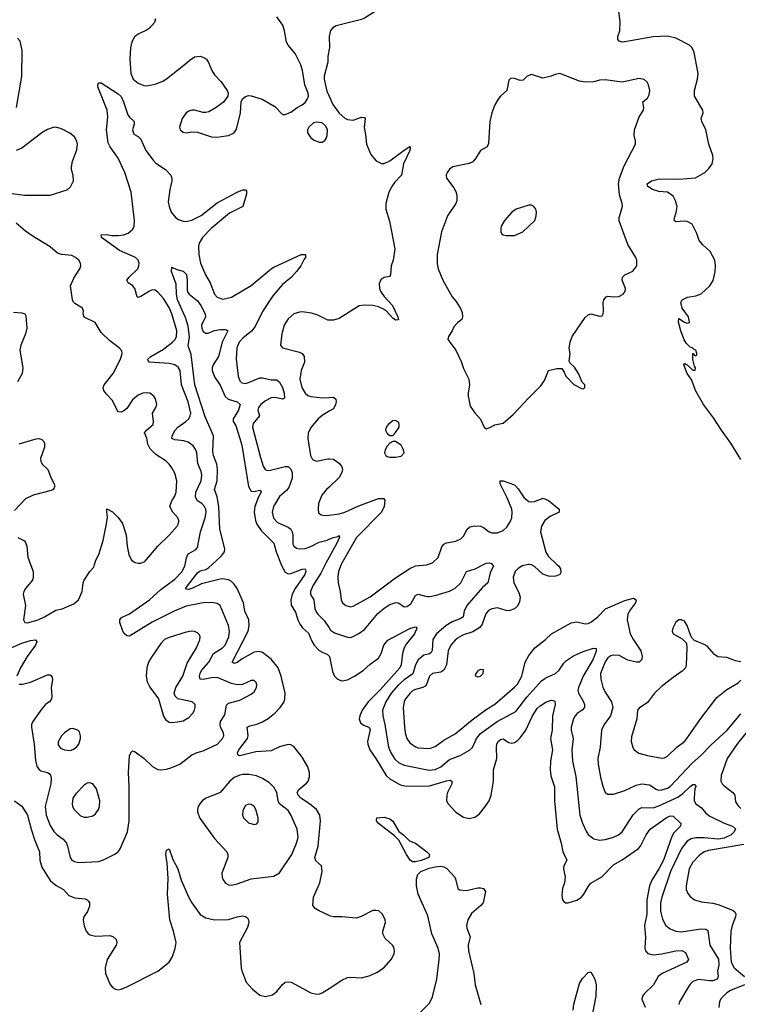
# Model space of a CAD drawing. Header units: inches. Extents: x 1550315 to 1685896, y 510706 to 640504.
# Tile 359 of 452: x 1627814 to 1632891, y 616892 to 623849. Entities that reach past the tile are written whole.
import ezdxf

# ---------------------------------------------------------------- set-up
doc = ezdxf.new("R2010")
doc.units = ezdxf.units.IN
doc.header["$MEASUREMENT"] = 0
for name, color, linetype in [('B6621', 7, 'Continuous'), ('B6622', 7, 'Continuous'), ('B6631', 7, 'Continuous'), ('B6632', 7, 'Continuous')]:
    doc.layers.add(name, color=color, linetype=linetype)

msp = doc.modelspace()

# ---------------------------------------------------------------- linework, layer by layer
at = {"layer": 'B6621', "color": 5}
for points, elevation in [([(1627810, 619154.4), (1627833.8, 619153.8), (1627890, 619168.3), (1628010, 619219.7), (1628030, 619219.6), (1628043.7, 619203.7), (1628045.8, 619185.8), (1628036.1, 619130), (1628042, 619070), (1628039.6, 619050), (1628027, 619033), (1627996.5, 619010), (1627970, 618980.5), (1627906, 618890), (1627898, 618870), (1627897.4, 618850), (1627916, 618730), (1627924.6, 618615.4), (1627935.5, 618575.5), (1627950, 618553.1), (1627963.1, 618543.1), (1628010, 618531.3), (1628022.6, 618522.6), (1628031.7, 618511.7), (1628037.2, 618490), (1628035, 618450), (1627995.1, 618290), (1628001.2, 618230), (1628030, 618156.4), (1628054.5, 618114.5), (1628078, 618090), (1628120, 618060), (1628143.6, 618030), (1628151.9, 618010), (1628169.4, 617929.4), (1628182, 617910), (1628200.4, 617900.4), (1628230, 617895), (1628370, 617900.8), (1628406.3, 617913.7), (1628486.1, 617953.9), (1628509.4, 617970), (1628522.9, 617990), (1628575.1, 618110), (1628587.7, 618190), (1628588.5, 618428.5), (1628581.7, 618530), (1628589.6, 618650), (1628603.3, 618676.7), (1628610, 618682.8), (1628630, 618676.3), (1628692.4, 618630), (1628752, 618572), (1628790, 618551.7), (1628810, 618548.8), (1628850, 618554.3), (1628890, 618565.5), (1628944.5, 618590), (1629030, 618654.6), (1629068, 618672), (1629110, 618683.6), (1629212.3, 618730), (1629246.9, 618770), (1629255.6, 618790), (1629253.1, 618810), (1629232.9, 618850), (1629229.8, 618870), (1629232.9, 618890), (1629262.2, 618937.8), (1629274.5, 619005.5), (1629290, 619020.3), (1629370, 619042.4), (1629450, 619084.9), (1629470, 619100.7), (1629487, 619130), (1629489.5, 619150), (1629485.1, 619165.1), (1629470, 619179.5), (1629450, 619179.6), (1629387.4, 619152.6), (1629350.4, 619149.6), (1629310, 619158.5), (1629210, 619200.7), (1629170, 619200.2), (1629110, 619186.4), (1629089.8, 619190), (1629085, 619210), (1629088.1, 619230), (1629098.4, 619250), (1629149.2, 619310), (1629184.2, 619370), (1629246.2, 619410), (1629265.5, 619430), (1629291.2, 619490), (1629295.6, 619530), (1629289.8, 619570), (1629230, 619709.5), (1629210, 619724), (1629170.7, 619730.7), (1629110, 619728.3), (1628990, 619704.7), (1628904.6, 619670), (1628750, 619591.6), (1628590, 619494), (1628570, 619495.4), (1628552.5, 619512.5), (1628542, 619530), (1628521.6, 619590), (1628520.7, 619610), (1628534, 619626), (1628590, 619652), (1628730, 619749.4), (1628810, 619823), (1628910, 619897.2), (1628960.9, 619950), (1628981.6, 619990), (1628983.7, 620000)], 640), ([(1627890.2, 620000), (1627908.4, 619950), (1627910.2, 619910), (1627904.7, 619890), (1627855.8, 619830), (1627843.7, 619810), (1627839.5, 619790), (1627854.9, 619710), (1627840.9, 619610), (1627850, 619590.6), (1627870, 619588.2), (1627943.6, 619610), (1627990, 619631), (1628070, 619678.4), (1628113.9, 619686.1), (1628197.6, 619722.4), (1628229.7, 619750.3), (1628255.4, 619810), (1628262, 619870), (1628269.6, 619890), (1628310, 619950.8), (1628338.4, 619981.6), (1628343.5, 620000)], 660), ([(1630000, 617520.6), (1629930, 617552.4), (1629900.7, 617570), (1629884.7, 617590), (1629889.7, 617650), (1629935.4, 617750), (1629952.1, 617830), (1629945.1, 617870), (1629906, 617906), (1629899.3, 617930), (1629923.2, 618010), (1629939.3, 618190), (1629933.3, 618230), (1629910.9, 618270), (1629862.4, 618310), (1629801.4, 618350), (1629781.7, 618370), (1629774.5, 618390), (1629785, 618410), (1629842.1, 618457.9), (1629851.4, 618470), (1629860.8, 618499.2), (1629861.5, 618530), (1629850.5, 618570), (1629810, 618639.4), (1629750, 618714), (1629730, 618726.2), (1629710, 618727.7), (1629650, 618711.6), (1629590, 618683.2), (1629482.6, 618677.4), (1629370, 618649), (1629356.3, 618656.3), (1629352.4, 618670), (1629363.2, 618690), (1629424.1, 618770), (1629429.2, 618790), (1629421.7, 618850), (1629439, 618861), (1629490, 618872.4), (1629530, 618888.6), (1629570, 618912.8), (1629617.6, 618950), (1629655.1, 618990), (1629681.6, 619030), (1629688.3, 619051.7), (1629688.4, 619090), (1629662, 619210), (1629639.1, 619270), (1629590, 619331.2), (1629530, 619378.2), (1629505.1, 619385.1), (1629470, 619381.7), (1629386.1, 619333.9), (1629350, 619306.4), (1629330, 619300.3), (1629315.4, 619310), (1629427.9, 619530), (1629436.3, 619570), (1629431.7, 619610), (1629405.4, 619670), (1629394.7, 619730), (1629350, 619829.8), (1629330, 619860.8), (1629310, 619880.3), (1629290, 619891.4), (1629250, 619898.5), (1629230, 619896.9), (1629097.8, 619862.2), (1629029.8, 619829.8), (1629004.1, 619824.1), (1628990, 619825.1), (1628985.1, 619830), (1629070, 619940.6), (1629090, 619954.3), (1629130, 619964.2), (1629150, 619978.1), (1629174, 620000)], 620), ([(1629661.9, 620000), (1629667, 619987), (1629690, 619946.7), (1629710, 619935), (1629730, 619935.3), (1629810, 619967.3), (1629830.3, 619970), (1629835.3, 619950), (1629827.8, 619930), (1629760.1, 619830), (1629739.3, 619790), (1629728.5, 619750), (1629732.1, 619712.1), (1629762.4, 619662.4), (1629778.3, 619610), (1629795.4, 619575.4), (1629812.2, 619552.2), (1629854.3, 619514.3), (1629877.3, 619457.3), (1629893.9, 619430), (1629930, 619393.4), (1629950, 619380.5), (1629986.5, 619366.5), (1630000, 619353.4)], 620), ([(1629971.3, 620000), (1629941.9, 619938.1), (1629885.3, 619850), (1629868.7, 619810), (1629868.7, 619788.7), (1629892.1, 619750), (1629899, 619690), (1629905.6, 619670), (1629919.7, 619650), (1629964.9, 619604.9), (1630000, 619551.6)], 640), ([(1627703.7, 619390), (1627830, 619443.6), (1627890, 619463.5), (1627926.7, 619466.7), (1627934.7, 619454.7), (1627926.2, 619430), (1627866.8, 619350), (1627820.2, 619270), (1627794.3, 619210)], 640), ([(1627778, 618330), (1627830, 618293), (1627870, 618228.2), (1627894.3, 618130), (1627919.8, 618050), (1627953.5, 617970), (1627956.3, 617910), (1627970, 617860.5), (1628030, 617766.7), (1628071.3, 617731.3), (1628123, 617703), (1628161.4, 617661.4), (1628204.7, 617644.7), (1628277.1, 617637.1), (1628291.5, 617631.5), (1628301.1, 617621.1), (1628306.7, 617610), (1628306.2, 617586.2), (1628292.1, 617547.9), (1628267.4, 617510), (1628263.1, 617490), (1628270, 617446), (1628284.4, 617410), (1628295.8, 617395.8), (1628310, 617384.4), (1628350, 617374.9), (1628450, 617379.3), (1628471.5, 617371.5), (1628494.9, 617350), (1628500.2, 617330), (1628494.7, 617310), (1628431.6, 617210), (1628417.4, 617150), (1628419.5, 617110), (1628450, 617037.3), (1628470, 617010.4), (1628490, 616998.4), (1628510, 616995.8), (1628530, 616999.5), (1628570, 617015.6), (1628790, 617127.6), (1628869.4, 617190), (1628893, 617230), (1628912.9, 617287.1), (1628918.5, 617330), (1628901.2, 617410), (1628874.8, 617490), (1628857.6, 617670), (1628862.5, 617782.5), (1628855.1, 617890), (1628845.6, 617950), (1628850, 617982), (1628869.3, 617990.7), (1628895.1, 617915.1), (1628931.7, 617850), (1628953.7, 617770), (1629007.8, 617647.8), (1629029, 617610), (1629090, 617527.4), (1629130, 617503.1), (1629190, 617488.9), (1629290, 617492.8), (1629350, 617511.5), (1629390, 617516.9), (1629410, 617513.7), (1629422.9, 617502.9), (1629430.3, 617490), (1629431.8, 617470), (1629424.4, 617435.6), (1629366, 617330), (1629379.5, 617150), (1629383.1, 617130), (1629414.9, 617050), (1629458.7, 616998.7), (1629510, 616958), (1629550, 616948.5), (1629599.4, 616960.6), (1629630, 616983), (1629670, 617033), (1629690, 617048), (1629710, 617052.2), (1629730.8, 617050), (1629870, 616973.7), (1629910, 616965.3), (1629932.9, 616967.1), (1629950, 616972.7), (1630000, 617004.6)], 620)]:
    msp.add_lwpolyline(points, dxfattribs=dict(at, elevation=elevation))
for points, elevation in [([(1629030, 619528.4), (1628990, 619522.7), (1628870, 619485.1), (1628838, 619470), (1628810, 619442), (1628741, 619339), (1628724.7, 619310), (1628713.4, 619270), (1628707.7, 619210), (1628713.7, 619170), (1628733.7, 619133.7), (1628795.8, 619050), (1628829, 618929), (1628845.2, 618905.2), (1628870, 618886), (1628890, 618883.1), (1628930, 618887.2), (1628970, 618896.5), (1629010, 618918.4), (1629038, 618950), (1629049.7, 618970), (1629054.7, 618990), (1629053.6, 619010), (1629032.7, 619030), (1628931.3, 619051.3), (1628912.1, 619070), (1628906.4, 619090), (1628917.3, 619130), (1628967, 619210), (1628996.8, 619303.2), (1629063.5, 619410), (1629087.7, 619467.7), (1629089.7, 619490), (1629084, 619504), (1629070, 619516.9), (1629050, 619525.4)], 660), ([(1628190, 618841.6), (1628170, 618838), (1628130, 618811.1), (1628109.1, 618790), (1628086.9, 618746.9), (1628086.1, 618726.1), (1628102.8, 618702.8), (1628130, 618690.3), (1628170, 618686.5), (1628190, 618692), (1628215.1, 618710), (1628231.1, 618730), (1628244, 618770), (1628244.7, 618790), (1628237.1, 618817.1), (1628224, 618830)], 660), ([(1628310, 618457.6), (1628290, 618454), (1628270, 618441.6), (1628210, 618379.7), (1628190.2, 618350), (1628183.6, 618310), (1628187.4, 618290), (1628198.7, 618270), (1628244.5, 618224.5), (1628270, 618214.7), (1628290, 618213.6), (1628330, 618224.6), (1628350, 618238.7), (1628371.4, 618268.6), (1628378.8, 618290), (1628379.8, 618330), (1628356, 618416), (1628330, 618449.6)], 660), ([(1629390, 618516.5), (1629370, 618512.5), (1629330, 618494.5), (1629299.2, 618470), (1629230, 618388.3), (1629130.6, 618350), (1629106.5, 618333.5), (1629086, 618310), (1629074.9, 618290), (1629070.3, 618270), (1629070.4, 618250), (1629087.8, 618207.8), (1629190, 618064.9), (1629278.4, 617970), (1629284.9, 617950), (1629284.4, 617930), (1629241.4, 617818.6), (1629243.7, 617790), (1629251.5, 617771.5), (1629267.9, 617747.9), (1629290, 617735.8), (1629310, 617734.6), (1629350, 617743.6), (1629450, 617778.7), (1629610, 617798.7), (1629650, 617822.4), (1629737.3, 617950), (1629769.8, 618030), (1629781.2, 618070), (1629775.1, 618130), (1629730.5, 618230.5), (1629710, 618261), (1629649, 618310), (1629640.2, 618330), (1629629.9, 618389.9), (1629610, 618426.3), (1629578, 618458), (1629530, 618488.2), (1629486.1, 618506.1), (1629435.7, 618515.7)], 640), ([(1629430, 618306.9), (1629410, 618298.3), (1629390, 618262), (1629387.6, 618230), (1629394, 618210), (1629430, 618174.4), (1629470, 618162.4), (1629490, 618167.7), (1629498, 618182), (1629498.9, 618210), (1629481.7, 618270), (1629471.1, 618290), (1629450, 618305.1)], 660)]:
    msp.add_lwpolyline(points, close=True, dxfattribs=dict(at, elevation=elevation))
at = {"layer": 'B6622', "color": 5}
for points, elevation in [([(1628774.4, 623854.4), (1628767.3, 623830), (1628730, 623789.4), (1628710, 623775.1), (1628656, 623750), (1628628.5, 623731.5), (1628606.4, 623693.6), (1628596.4, 623650), (1628592.3, 623572.3), (1628598.9, 623470), (1628615.8, 623430), (1628650, 623401.1), (1628690, 623384.2), (1628710, 623381.7), (1628770, 623393.1), (1628824.4, 623415.6), (1628850, 623431.8), (1628962.5, 623517.5), (1629015.8, 623564.2), (1629050, 623586.4), (1629090, 623592.7), (1629119.9, 623579.9), (1629133, 623570), (1629147.7, 623547.8), (1629170.4, 623490), (1629190, 623459.1), (1629236.3, 623410), (1629279.1, 623350), (1629287.7, 623330), (1629284.9, 623310), (1629253.7, 623266.3), (1629195.3, 623224.7), (1629150, 623199.3), (1629130, 623193.2), (1629110, 623193.2), (1629050, 623209), (1629030, 623209), (1629010, 623202.7), (1628991, 623190), (1628963, 623150), (1628944, 623090), (1628946.8, 623070), (1628970, 623054.8), (1628990, 623051), (1629030, 623057.3), (1629070, 623054.8), (1629170, 623022), (1629210, 623019.1), (1629270, 623027.7), (1629290, 623030.6), (1629329, 623050), (1629345.1, 623074.9), (1629373.6, 623190), (1629378, 623270), (1629389.2, 623290), (1629410, 623307.7), (1629430, 623314.4), (1629450, 623312.2), (1629527, 623287), (1629615.6, 623235.6), (1629670, 623180.5), (1629690, 623179.1), (1629730, 623194.9), (1629775.1, 623230), (1629810, 623247.2), (1629830, 623263.1), (1629848.2, 623290), (1629853.3, 623310), (1629851.8, 623330), (1629829.6, 623390), (1629811.5, 623490), (1629799.7, 623530), (1629761.1, 623610), (1629709.8, 623669.8), (1629699.7, 623690), (1629685.1, 623770), (1629673, 623810), (1629630, 623869.4)], 660), ([(1627791.5, 623230), (1627829.6, 623449.6), (1627831, 623631), (1627816.6, 623696.6), (1627798.6, 623718.6)], 660), ([(1630000, 623641.5), (1629990.6, 623590), (1629990.5, 623549.5), (1629965.7, 623450), (1629966, 623430), (1629984.5, 623344.5), (1630000, 623308.6)], 660), ([(1628983.7, 620000), (1628993.6, 620046.4), (1629005.2, 620074.8), (1629057.1, 620102.9), (1629070, 620121), (1629091.9, 620230), (1629124.5, 620330), (1629131.2, 620370), (1629129.8, 620390), (1629119.8, 620410), (1629101.3, 620430), (1629069.7, 620450), (1629055.6, 620475.6), (1629059.3, 620510), (1629096.1, 620590), (1629101.9, 620630), (1629096.7, 620656.7), (1629073.7, 620713.7), (1629064.8, 620790), (1629058.4, 620810), (1629039, 620839), (1629005.2, 620865.2), (1628974.5, 620874.5), (1628910, 620879.8), (1628888.9, 620890), (1628890.8, 620910), (1628913.3, 620950), (1628930.9, 620969.1), (1628987.9, 621010), (1629008, 621030), (1629019, 621050), (1629022, 621070), (1629005.3, 621150), (1628956.1, 621270), (1628948.6, 621370), (1628934.5, 621394.5), (1628910, 621411.8), (1628870, 621420.7), (1628728.7, 621430), (1628720.9, 621440.9), (1628720.4, 621450), (1628740.3, 621470), (1628830, 621522.1), (1628893, 621570), (1628912.2, 621590), (1628921.4, 621610), (1628923.9, 621650), (1628888.5, 621770), (1628870, 621815.1), (1628830, 621880.4), (1628790, 621924.7), (1628770, 621938.7), (1628750, 621939.7), (1628730, 621932.2), (1628670, 621893), (1628650, 621885.6), (1628643.7, 621890), (1628628.2, 621950), (1628611.5, 621971.5), (1628579.3, 621990), (1628571.6, 622010), (1628586.6, 622030), (1628648.3, 622090), (1628656.4, 622110), (1628656.9, 622130), (1628651.1, 622150), (1628631.5, 622170), (1628518.4, 622218.4), (1628391.8, 622310), (1628389.7, 622330.3), (1628427.7, 622332.3), (1628465.2, 622325.2), (1628510, 622324.5), (1628550.8, 622329.2), (1628579.8, 622340.3), (1628613.6, 622370), (1628622, 622390), (1628625.3, 622430), (1628600.9, 622630), (1628557.7, 622770), (1628509.9, 622870), (1628454.3, 622950), (1628439.2, 622979.2), (1628427.7, 623070), (1628437.4, 623162.6), (1628432, 623210), (1628366, 623374), (1628365.2, 623390), (1628370, 623402), (1628390, 623404), (1628510, 623324.7), (1628530, 623306.3), (1628546.8, 623270), (1628577.7, 623177.7), (1628590, 623160.3), (1628623.8, 623130), (1628623.1, 623110), (1628612, 623070), (1628621.5, 623041.5), (1628650, 623023.8), (1628670, 623004.9), (1628704.9, 622924.9), (1628755.8, 622855.8), (1628775.5, 622835.5), (1628844.9, 622790), (1628881.1, 622750), (1628889, 622730), (1628888.3, 622710), (1628873.7, 622650), (1628862.8, 622562.8), (1628869.3, 622530), (1628885.2, 622490), (1628916, 622450), (1628936.9, 622436.9), (1628970, 622425.2), (1628990, 622422.6), (1629030, 622432), (1629095, 622465), (1629210, 622554.3), (1629350, 622630.5), (1629390, 622647.7), (1629410, 622646), (1629416.7, 622636.7), (1629415.9, 622615.9), (1629390.3, 622529.7), (1629296.6, 622483.4), (1629165.7, 622374.3), (1629105, 622310), (1629082.1, 622270), (1629076.6, 622250), (1629079.8, 622190), (1629091.7, 622130), (1629127.4, 622047.4), (1629159.1, 621990), (1629190, 621910.8), (1629209.3, 621889.3), (1629250, 621874.6), (1629310, 621889.3), (1629450, 621970.2), (1629590, 622089.2), (1629610, 622101.1), (1629802, 622190), (1629834, 622190), (1629834, 622170), (1629822.8, 622157.2), (1629800.5, 622110), (1629770, 622069.5), (1629733.4, 622030), (1629670, 621978.7), (1629601.3, 621898.7), (1629530, 621788.6), (1629478.4, 621681.6), (1629451.2, 621648.8), (1629390, 621599.8), (1629364.3, 621570), (1629347.4, 621530), (1629343.5, 621450), (1629356.8, 621330), (1629370, 621297.6), (1629384.5, 621284.5), (1629410, 621279.7), (1629430, 621285), (1629510, 621318), (1629530, 621318), (1629590, 621305), (1629630, 621304.7), (1629650, 621287.6), (1629670.6, 621250), (1629683.5, 621210), (1629684.7, 621175.3), (1629678.8, 621170), (1629670, 621167.7), (1629619.5, 621179.5), (1629590, 621176.8), (1629550, 621157.3), (1629518.6, 621130), (1629501.2, 621110), (1629497.3, 621090), (1629509.1, 621050), (1629463.8, 620996.2), (1629458, 620970), (1629516.1, 620756.1), (1629535, 620695), (1629547.2, 620670), (1629564.4, 620664.4), (1629585.5, 620665.5), (1629690, 620693.2), (1629710, 620691.6), (1629730, 620674.3), (1629739.8, 620650), (1629737.9, 620610), (1629716.3, 620543.7), (1629698, 620522), (1629650, 620480.4), (1629606.2, 620410), (1629597.6, 620370), (1629607.1, 620327.1), (1629636.5, 620296.5), (1629710, 620263.5), (1629728.9, 620248.9), (1629739.7, 620230), (1629743.2, 620210), (1629744.5, 620144.5), (1629750.3, 620130), (1629770, 620115.8), (1629791.1, 620111.1), (1629830, 620112), (1629870, 620126.8), (1629930, 620158), (1629987.2, 620172.8), (1630000, 620178.2)], 640), ([(1627725.8, 622625.8), (1627848.3, 622608.3), (1628029.7, 622610.3), (1628150, 622648), (1628172.7, 622667.3), (1628193.6, 622710), (1628191.7, 622748.3), (1628180.5, 622790), (1628180.5, 622810), (1628186.2, 622850), (1628217.3, 622930), (1628222, 622970), (1628217.6, 622990), (1628200.7, 623020.7), (1628167.6, 623047.6), (1628110, 623078.4), (1628070, 623089.6), (1628050, 623087.3), (1628010, 623074), (1627970.2, 623049.8), (1627830, 622940.7), (1627790, 622924.5)], 660), ([(1628343.5, 620000), (1628351.6, 620030), (1628372.4, 620070), (1628402.7, 620170), (1628427.8, 620287.8), (1628435.5, 620335.5), (1628428.9, 620371.1), (1628430, 620394), (1628470, 620371), (1628510, 620332.7), (1628540.8, 620290), (1628567.1, 620210), (1628574, 620130), (1628585.2, 620070), (1628604.9, 620030), (1628630, 620013), (1628650, 620010.4), (1628670, 620010.5), (1628698, 620022), (1628791, 620130), (1628873.1, 620210), (1628926, 620270), (1628936.8, 620290), (1628939.2, 620310), (1628932.4, 620330), (1628895.1, 620370), (1628875.6, 620410), (1628888.3, 620450), (1628910, 620483.1), (1628918.8, 620510), (1628924.4, 620590), (1628910, 620646), (1628890, 620683.7), (1628870, 620709.5), (1628849.5, 620730), (1628776.1, 620776.1), (1628736.1, 620816.1), (1628719.3, 620850), (1628712.3, 620892.3), (1628695.8, 620930), (1628709.7, 620950), (1628756.4, 620990), (1628760.4, 621010), (1628752.3, 621070), (1628776, 621110), (1628782.7, 621130), (1628774.5, 621170), (1628760.9, 621190), (1628734, 621210), (1628710, 621213.6), (1628684.7, 621210), (1628650, 621195.6), (1628610, 621162.9), (1628570, 621102.9), (1628550, 621085.1), (1628530, 621076.2), (1628510, 621079.5), (1628504.8, 621084.7), (1628470, 621158.4), (1628425.1, 621205.1), (1628408, 621230), (1628403, 621250), (1628411.1, 621270), (1628475.1, 621350), (1628527.3, 621450), (1628537, 621490), (1628535.1, 621510), (1628517.2, 621530), (1628450, 621579.5), (1628390, 621639.6), (1628347.6, 621710), (1628268.6, 621748.6), (1628263, 621770), (1628264.7, 621790), (1628257.6, 621810), (1628203.8, 621843.8), (1628194.6, 621854.6), (1628188, 621870), (1628172.8, 621970), (1628196.4, 622023.6), (1628239.6, 622090), (1628245.1, 622110), (1628244.5, 622130), (1628232.3, 622150), (1628209.2, 622170), (1628182.3, 622182.3), (1628110, 622189.7), (1628080.4, 622200.4), (1628030, 622244.5), (1627903.1, 622323.1), (1627855.8, 622355.8), (1627790, 622412.3)], 660), ([(1629174, 620000), (1629240, 620060), (1629260.6, 620090), (1629264.1, 620110), (1629228.1, 620250), (1629220.8, 620410), (1629210, 620476.9), (1629191.2, 620530), (1629208.7, 620591.3), (1629212.3, 620670), (1629206.8, 620710), (1629184, 620770), (1629178.3, 620798.3), (1629182.7, 620910), (1629123.6, 621043.6), (1629050.7, 621270), (1629024.5, 621484.5), (1629005, 621545), (1629013.9, 621606.1), (1629003.1, 621683.1), (1628984.4, 621744.4), (1628929.4, 621870.6), (1628920.8, 621910), (1628919.5, 621979.5), (1628885.6, 622070), (1628890, 622101), (1628923.2, 622083.2), (1628970, 622071.8), (1628992.5, 622050), (1628997.3, 622010), (1628997.3, 621937.3), (1629002, 621922), (1629010.3, 621910), (1629070, 621863.9), (1629094.6, 621830), (1629123.6, 621770), (1629126, 621750), (1629099.4, 621690), (1629100.9, 621670), (1629110, 621647.2), (1629130, 621635.2), (1629144.7, 621635.3), (1629190, 621653.6), (1629230, 621659.7), (1629270, 621660.4), (1629284.9, 621650), (1629243.6, 621570), (1629219.6, 621470), (1629181.1, 621410), (1629173.1, 621390), (1629174, 621370), (1629190, 621326), (1629230, 621266.4), (1629266.8, 621186.8), (1629287.9, 621167.9), (1629349.5, 621149.5), (1629372.1, 621130), (1629360.1, 621090), (1629322.1, 621030), (1629322.1, 621010), (1629341, 620981), (1629383.4, 620843.4), (1629430, 620550.4), (1629450, 620517.7), (1629470, 620514.6), (1629510, 620524.6), (1629518.9, 620518.9), (1629520.2, 620510), (1629502.1, 620477.9), (1629474.7, 620410), (1629471.2, 620370), (1629479.5, 620310), (1629490, 620284.7), (1629520.7, 620240.7), (1629608.5, 620150), (1629626.6, 620090), (1629661.9, 620000)], 620), ([(1627770, 621782.4), (1627830, 621777.3), (1627850.5, 621770.5), (1627856.8, 621756.8), (1627864.4, 621670), (1627854.9, 621630), (1627821.1, 621550), (1627813.8, 621513.8), (1627836.3, 621390), (1627830.4, 621350), (1627799.5, 621290)], 660), ([(1630000, 621726.5), (1629990, 621726.9), (1629920.5, 621760.5), (1629874.9, 621774.9), (1629810, 621785.4), (1629790, 621783.5), (1629750, 621771.6), (1629710, 621735.6), (1629683.6, 621690), (1629666.9, 621630), (1629656.3, 621550), (1629670, 621530.8), (1629790, 621501.1), (1629810.2, 621490.2), (1629824.2, 621470), (1629825.2, 621430), (1629801.8, 621370), (1629793.4, 621310), (1629808.3, 621250), (1629830, 621210.3), (1629850, 621193.8), (1629870, 621187.7), (1629950, 621176.9), (1630000, 621179.8)], 660), ([(1630000, 621083), (1629950, 621053.1), (1629922.3, 621030), (1629870, 620967), (1629852.8, 620927.2), (1629850.3, 620890), (1629868.3, 620770), (1629882.8, 620742.8), (1629910.2, 620730.3), (1629990, 620746.2), (1630000, 620745.7)], 660), ([(1627810, 620851.6), (1627930, 620888.7), (1627950, 620890.4), (1627970, 620883), (1627984.9, 620870), (1627990, 620858), (1627990.4, 620830), (1627960.4, 620750), (1627962.4, 620730), (1627973.4, 620710), (1628013, 620670), (1628036.4, 620610), (1628058.7, 620570), (1628062.4, 620550), (1628058.5, 620541.4), (1628050.6, 620530), (1628037, 620523), (1627910.2, 620489.8), (1627855.4, 620464.6), (1627778.2, 620381.8)], 660), ([(1630000, 620547.3), (1629982.3, 620530), (1629949.1, 620490), (1629924.9, 620430), (1629921.7, 620390), (1629925.7, 620365.7), (1629942.8, 620350), (1629970, 620345.2), (1630000, 620349.3)], 660), ([(1627801.6, 620190), (1627847.2, 620167.2), (1627856.1, 620156.1), (1627863.9, 620130), (1627871.5, 620051.5), (1627890.2, 620000)], 660), ([(1630000, 620052.6), (1629976.1, 620010), (1629971.3, 620000)], 640)]:
    msp.add_lwpolyline(points, dxfattribs=dict(at, elevation=elevation))
at = {"layer": 'B6622', "color": 5, "elevation": 660}
msp.add_lwpolyline([(1629910, 623125.6), (1629890, 623119.5), (1629857.3, 623090), (1629847.7, 623070), (1629848, 623050), (1629870, 623014.8), (1629890, 623000.7), (1629930, 622984), (1629950, 622984), (1629970, 622996), (1629979.3, 623010), (1629986.6, 623030), (1629989.6, 623070), (1629976.4, 623096.4), (1629950, 623119.7)], close=True, dxfattribs=at)
at = {"layer": 'B6631', "color": 5}
for points, elevation in [([(1630000, 619551.6), (1630010, 619536.5), (1630038, 619518), (1630130, 619487.2), (1630150, 619484.2), (1630170, 619490.3), (1630210, 619511.6), (1630250, 619541.7), (1630345.4, 619654.6), (1630390, 619691), (1630430, 619716.5), (1630472.5, 619732.5), (1630490.2, 619730.2), (1630530, 619701.1), (1630550, 619702.8), (1630577.3, 619722.7), (1630610, 619780.3), (1630629, 619791), (1630690, 619774.4), (1630710, 619773.1), (1630750, 619779.8), (1630850, 619812.5), (1630890, 619833.4), (1630931.6, 619870), (1630970, 619951.3), (1631031.7, 619968.3), (1631090.8, 620000)], 640), ([(1630085.2, 620000), (1630067.4, 619950), (1630062.2, 619910), (1630064.1, 619870), (1630078.5, 619810), (1630084.9, 619750), (1630094.9, 619730), (1630117.1, 619710), (1630150, 619701.6), (1630170, 619705), (1630290, 619771), (1630470, 619906.2), (1630570, 619972.5), (1630610, 619989.4), (1630690, 619997.7), (1630696.3, 620000)], 660), ([(1631152.7, 620000), (1631161.6, 619990), (1631138.1, 619941.9), (1631122, 619870), (1631083.6, 619836.4), (1630973.1, 619710), (1630955, 619670), (1630946, 619630), (1630930, 619618.3), (1630870, 619595.9), (1630827.3, 619570), (1630757.7, 619510), (1630733.2, 619470), (1630728.7, 619391.3), (1630720.9, 619379.1), (1630710, 619369.8), (1630670, 619358.4), (1630630, 619326.6), (1630609.2, 619290.8), (1630592.6, 619227.4), (1630530, 619185), (1630489.6, 619150), (1630439.3, 619090), (1630401.3, 619030), (1630377.3, 618970), (1630380.1, 618930), (1630394.4, 618870), (1630418.8, 618710), (1630436.3, 618670), (1630464.6, 618624.6), (1630490, 618601.4), (1630530, 618582.3), (1630706.5, 618546.5), (1630750, 618552.2), (1630788.4, 618570), (1630850, 618621.6), (1630926.6, 618650), (1630991.4, 618688.6), (1631012.3, 618707.7), (1631040.2, 618770), (1631070, 618804.8), (1631188.4, 618891.6), (1631319.8, 618960.2), (1631397.1, 619062.9), (1631501.2, 619178.8), (1631530, 619199), (1631600.4, 619230), (1631625.7, 619254.3), (1631657.2, 619302.8), (1631677.3, 619322.7), (1631726.1, 619353.9), (1631795.8, 619384.2), (1631868.8, 619408.8), (1631886, 619406), (1631887.3, 619387.3), (1631866.6, 619330), (1631795.1, 619210), (1631761.6, 619130), (1631758.4, 619110), (1631761.8, 619090), (1631797.5, 619030), (1631803.9, 619010), (1631803.6, 618990), (1631787.2, 618970), (1631753.4, 618946.6), (1631737.6, 618930), (1631727.5, 618910), (1631710.2, 618850), (1631710.2, 618830), (1631724.1, 618770), (1631715.4, 618690), (1631719.7, 618610), (1631742.1, 618502.1), (1631772.5, 618230), (1631790, 618172.7), (1631815.3, 618115.3), (1631830, 618093), (1631870, 618062.4), (1631910, 618052), (1631950, 618056), (1632010, 618073.4), (1632044.5, 618090), (1632069.6, 618110), (1632147.8, 618232.2), (1632190, 618274.7), (1632210, 618283.5), (1632290, 618281), (1632330, 618293.8), (1632463.6, 618356.4), (1632498.5, 618381.5), (1632550, 618431), (1632570, 618444.6), (1632586.4, 618446.4), (1632590.3, 618430.3), (1632584.6, 618415.4), (1632578.6, 618350), (1632579.6, 618330), (1632590.4, 618310), (1632630, 618280.3), (1632662.6, 618242.6), (1632690, 618221.3), (1632791.5, 618171.5), (1632850.6, 618150), (1632872, 618132), (1632862.2, 618110), (1632839.7, 618090), (1632790, 618067), (1632750, 618060.1), (1632650.9, 618069.1), (1632590, 618067.6), (1632558.6, 618061.4), (1632530, 618045.5), (1632490, 617992.3), (1632411.2, 617830), (1632350, 617649.6), (1632341.4, 617610), (1632341.2, 617550), (1632354.3, 617494.3), (1632377.8, 617450), (1632410, 617424.7), (1632450, 617409.2), (1632490, 617403.8), (1632625.4, 617425.4), (1632662.6, 617422.6), (1632675.1, 617415.1), (1632691, 617310), (1632751.2, 617211.2), (1632753.4, 617170), (1632743.1, 617130), (1632748.1, 617090), (1632741.1, 617070), (1632710, 617059.5), (1632690, 617058.6), (1632610, 617068.2), (1632570, 617053.6), (1632550, 617034), (1632534.7, 617010), (1632476.5, 616910), (1632471.8, 616890)], 640), ([(1631408.2, 620000), (1631363, 619990), (1631334, 619970), (1631314.9, 619950), (1631300.2, 619910), (1631304.4, 619870), (1631341, 619801), (1631350.2, 619770), (1631345, 619735), (1631330, 619706.3), (1631310, 619686.9), (1631270, 619672.1), (1631250, 619674), (1631190, 619692.7), (1631150, 619687.7), (1631125.9, 619674.1), (1631108.2, 619651.8), (1631082.1, 619577.9), (1631065, 619555), (1631015.7, 619524.3), (1630950, 619502.5), (1630914.8, 619485.2), (1630890, 619466.2), (1630859, 619430), (1630841.5, 619390), (1630828.7, 619290), (1630810, 619252.3), (1630790, 619240.3), (1630730, 619228.7), (1630709.3, 619210), (1630688.3, 619151.7), (1630678.9, 619141.1), (1630662.4, 619130), (1630610, 619116.8), (1630590, 619106.5), (1630570, 619088.8), (1630540.6, 619050), (1630531, 619030), (1630523, 618990), (1630533, 618850), (1630537.8, 618810), (1630549.3, 618770), (1630570, 618739), (1630610, 618711.3), (1630630, 618704.5), (1630710, 618700.2), (1630750, 618714.7), (1630810, 618758.5), (1630890, 618803.2), (1631010, 618903), (1631110, 618975.4), (1631170, 619012), (1631310, 619132.4), (1631330, 619154.6), (1631362.6, 619210), (1631386.3, 619310), (1631410, 619358), (1631452.8, 619410), (1631529.6, 619470), (1631570.7, 619509.3), (1631711.2, 619588.8), (1631750, 619594.4), (1631810, 619581.7), (1631830, 619583.6), (1631850, 619591.7), (1631899.7, 619630), (1631953.1, 619686.9), (1632090, 619746.4), (1632150, 619762.4), (1632170.4, 619750.4), (1632165.3, 619730), (1632130, 619683.1), (1632111.6, 619650), (1632105.1, 619610), (1632127.4, 619510), (1632150, 619466.7), (1632202.6, 619390), (1632211.3, 619350), (1632210.2, 619329.8), (1632190.2, 619309.8), (1632170, 619309.7), (1632110, 619324.8), (1632050, 619356.4), (1632010, 619360.5), (1631990, 619354.4), (1631970, 619339.8), (1631950, 619312.9), (1631917.8, 619230), (1631918.9, 619190), (1631933.9, 619133.9), (1631950, 619098.7), (1631994.4, 619030), (1632003.8, 618990), (1631987.6, 618930), (1631942.4, 618870), (1631924.5, 618830), (1631914, 618710), (1631899.2, 618630), (1631901.2, 618590), (1631916.7, 618496.7), (1631933.3, 618433.3), (1631950.8, 618390), (1631970, 618378), (1632010, 618377), (1632090, 618404.2), (1632170, 618441.7), (1632210, 618451), (1632263.5, 618443.5), (1632310, 618411.5), (1632326.4, 618406.4), (1632350, 618407.3), (1632390, 618419.4), (1632410, 618431), (1632564.3, 618595.7), (1632626.8, 618650), (1632696, 618724), (1632812.2, 618830), (1632910, 618945.2)], 660), ([(1631610, 620000), (1631620.5, 619990), (1631634, 619970), (1631636.8, 619943.2), (1631630.5, 619929.5), (1631610, 619919.3), (1631590, 619915.1), (1631550, 619917.6), (1631510, 619931.8), (1631450, 619986.3), (1631430, 619996.9), (1631412.3, 620000)], 660), ([(1632910, 619311.8), (1632870, 619318.4), (1632810, 619343.7), (1632747.5, 619347.5), (1632723.3, 619363.3), (1632670, 619422.7), (1632650, 619435.1), (1632582.5, 619462.5), (1632562.7, 619482.7), (1632556, 619496), (1632529.2, 619570), (1632510, 619599), (1632490, 619609.2), (1632470, 619609.2), (1632448.5, 619591.5), (1632427.3, 619550), (1632422.8, 619530), (1632431.3, 619510), (1632495.5, 619475.5), (1632524, 619444), (1632527.7, 619407.7), (1632522.4, 619290), (1632517.1, 619270), (1632494.1, 619245.9), (1632430, 619202.4), (1632345.4, 619134.6), (1632298.9, 619090), (1632250, 619024.2), (1632190, 618983.7), (1632179.3, 618970), (1632174.9, 618910), (1632137.2, 618782.8), (1632134.9, 618750), (1632146.4, 618706.4), (1632156.3, 618690), (1632187.9, 618667.9), (1632250, 618650.3), (1632350, 618632.2), (1632370, 618634.4), (1632390, 618646.7), (1632457.4, 618710), (1632509.7, 618750), (1632527.2, 618770), (1632627.2, 618912.8), (1632738.9, 619061.1), (1632810, 619117.6), (1632890, 619164.4), (1632910, 619181.6)], 680), ([(1630000, 619353.4), (1630003.5, 619350), (1630024.3, 619244.3), (1630039, 619210), (1630059.5, 619190), (1630090, 619177.6), (1630130, 619186.2), (1630178.5, 619210), (1630241, 619250), (1630290, 619295.8), (1630350, 619338.6), (1630368.2, 619370), (1630386.6, 619430), (1630415.3, 619464.7), (1630570, 619548.9), (1630610, 619559.1), (1630617.1, 619557.1), (1630620.7, 619550), (1630603.6, 619510), (1630543.9, 619436.1), (1630529.6, 619410.4), (1630518.3, 619370), (1630510, 619291.6), (1630499.6, 619270), (1630362.6, 619117.4), (1630276.4, 619030), (1630234.3, 618970), (1630216.1, 618930), (1630213.4, 618910), (1630222.2, 618882.2), (1630244, 618863.9), (1630280.3, 618850), (1630290, 618833), (1630271.5, 618750), (1630272.9, 618730), (1630286.6, 618690), (1630330, 618629.1), (1630403.5, 618510), (1630430, 618486.3), (1630490, 618450.1), (1630510, 618440.9), (1630550, 618433.6), (1630710, 618435.1), (1630830, 618472.5), (1630855.6, 618475.6), (1630868.2, 618470), (1630866.7, 618450), (1630836.3, 618390), (1630831.3, 618370), (1630830.2, 618330.3), (1630841.1, 618310), (1630894.9, 618250), (1630950, 618214), (1630990, 618204.9), (1631030, 618214), (1631061.4, 618238.6), (1631097.1, 618282.9), (1631129.8, 618330), (1631145.8, 618370), (1631162.2, 618470), (1631162.4, 618550), (1631185, 618630), (1631182.3, 618710), (1631184.4, 618730), (1631192.2, 618747.8), (1631210, 618764.4), (1631230, 618769.1), (1631270, 618743.2), (1631290, 618737.2), (1631310, 618742.2), (1631330, 618755.5), (1631350, 618774.7), (1631390.8, 618829.2), (1631438.1, 618930), (1631470, 618982.8), (1631490, 619001.8), (1631530, 619026.5), (1631570, 619040.9), (1631579.6, 619039.6), (1631593.9, 619033.9), (1631598, 619010), (1631579, 618930), (1631575.2, 618830), (1631564.3, 618770), (1631578.3, 618690), (1631564.6, 618610), (1631562.7, 618550), (1631567, 618507), (1631593.4, 618430), (1631591.7, 618330), (1631612.1, 618130), (1631639.7, 618030), (1631651.2, 617970), (1631678.9, 617910), (1631658.9, 617870), (1631655.6, 617850), (1631668.8, 617790), (1631662.6, 617750), (1631648.8, 617710), (1631643.1, 617663.1), (1631648, 617630), (1631658, 617618), (1631670.5, 617610.5), (1631690, 617608.5), (1631750, 617627.6), (1631783.6, 617650), (1631800.4, 617670), (1631831.9, 617728.1), (1631850, 617747.7), (1631926.2, 617793.8), (1632010, 617878.9), (1632070, 617912.4), (1632187, 617993), (1632201, 618010), (1632240.4, 618090), (1632269.3, 618130.7), (1632381, 618210), (1632410, 618223.9), (1632430, 618220.9), (1632484.2, 618170), (1632483.1, 618150), (1632436.5, 618103.5), (1632420.9, 618079.1), (1632362.1, 617910), (1632330.3, 617849.7), (1632279.4, 617770), (1632263, 617730), (1632244.2, 617630), (1632244.4, 617530), (1632227.3, 617450), (1632234.7, 617365.3), (1632230.3, 617290.3), (1632235.8, 617270), (1632252.4, 617252.4), (1632290, 617243), (1632350, 617248.2), (1632450, 617271.3), (1632492.5, 617272.5), (1632517.5, 617257.5), (1632539.5, 617210), (1632528, 617190), (1632352, 617110), (1632324, 617090), (1632292.8, 617030), (1632227.9, 616970), (1632214.3, 616950), (1632210.3, 616930), (1632232.2, 616872.2)], 620), ([(1632957.1, 618822.9), (1632885.7, 618734.3), (1632811.9, 618630), (1632770.2, 618510.2), (1632767.3, 618470), (1632776.5, 618450), (1632790, 618435.6), (1632852.4, 618390), (1632865.3, 618370), (1632870, 618324), (1632890, 618294.9), (1632910, 618276.4)], 660), ([(1632930, 618020.5), (1632680.7, 617979.3), (1632650, 617969.1), (1632615.2, 617944.8), (1632570, 617896.1), (1632545, 617850), (1632522.2, 617730), (1632523.5, 617703.5), (1632535.1, 617675.1), (1632550, 617654.9), (1632582, 617630), (1632630, 617616.1), (1632710, 617607.1), (1632755.6, 617595.6), (1632854.6, 617554.6), (1632865.5, 617545.5), (1632873.7, 617530), (1632870.3, 617510), (1632846.7, 617450), (1632838.5, 617410), (1632834, 617290), (1632840.8, 617190), (1632862.7, 617150), (1632935.5, 617090)], 660), ([(1630637.7, 616830), (1630710, 616900.2), (1630730, 616945.7), (1630760.8, 617070), (1630778.5, 617210), (1630779.3, 617250), (1630771.1, 617290), (1630725.6, 617390), (1630696.7, 617516.7), (1630630, 617669.6), (1630617, 617730), (1630616.3, 617776.3), (1630625.7, 617810), (1630648.4, 617831.6), (1630706.4, 617853.6), (1630750, 617863.8), (1630790, 617868.5), (1630810, 617864.7), (1630832.2, 617852.2), (1630887.3, 617790), (1630896.2, 617770), (1630908.6, 617710), (1630921.9, 617701.9), (1630970, 617696.5), (1631050, 617715.6), (1631070, 617714.9), (1631091, 617710), (1631104, 617690), (1631088.8, 617610), (1631073.1, 617590), (1631006, 617534), (1630979, 617490), (1630971.1, 617450), (1630973.8, 617430), (1630995.5, 617370), (1630983, 617310), (1630983.8, 617270), (1631022.6, 617110), (1631031.3, 617030), (1631072.7, 616890)], 580), ([(1630000, 617004.6), (1630090, 617062), (1630130, 617081.1), (1630150, 617084.2), (1630230, 617079), (1630290, 617095.3), (1630340.5, 617119.5), (1630386.3, 617150), (1630438.9, 617210), (1630460.4, 617250), (1630462.6, 617270), (1630456.3, 617296.3), (1630447.8, 617310), (1630396.9, 617356.9), (1630378.5, 617390), (1630378.5, 617410), (1630398.3, 617470), (1630395.8, 617490), (1630376.9, 617530), (1630351.9, 617551.9), (1630330, 617556.3), (1630310, 617554.3), (1630226.9, 617513.1), (1630190, 617502), (1630090, 617510.7), (1630030.8, 617510.8), (1630010, 617516), (1630000, 617520.6)], 620), ([(1631723.7, 616850), (1631730, 616894), (1631770, 617040.5), (1631790, 617074), (1631830, 617118), (1631850, 617121), (1631876.3, 617070), (1631887, 617030), (1631884.2, 616950), (1631855, 616805)], 580), ([(1632934.4, 617030), (1632835.3, 616990), (1632810, 616974.2), (1632768.5, 616931.5), (1632758.3, 616910), (1632754, 616870)], 660)]:
    msp.add_lwpolyline(points, dxfattribs=dict(at, elevation=elevation))
for points, elevation in [([(1631070, 619259), (1631050, 619248.7), (1631036, 619230), (1631032.7, 619212.7), (1631050, 619206.8), (1631070, 619211.3), (1631088.7, 619230), (1631090, 619255.3)], 680), ([(1630610, 617898.4), (1630590, 617899.4), (1630573.5, 617910), (1630545.6, 617950), (1630492.3, 618052.3), (1630463.1, 618083.1), (1630349.6, 618170), (1630335.1, 618190), (1630338, 618210), (1630390, 618214.3), (1630430, 618203.8), (1630450, 618187.3), (1630492.3, 618112.3), (1630524.9, 618090), (1630568.6, 618048.6), (1630610, 618030.3), (1630690.3, 617970), (1630708.4, 617950), (1630704.4, 617930), (1630650, 617909.2)], 580)]:
    msp.add_lwpolyline(points, close=True, dxfattribs=dict(at, elevation=elevation))
at = {"layer": 'B6632', "color": 5}
for points, elevation in [([(1630000, 624073.5), (1630001.3, 624070), (1630013, 624050), (1630033.3, 624033.3), (1630070, 624021.3), (1630110, 624015.8), (1630190, 624010.5), (1630263.3, 624016.7), (1630327.2, 624032.8), (1630370, 624056.3), (1630410.9, 624070.9), (1630432, 624070), (1630452, 624030), (1630438.8, 624001.2), (1630394, 623950), (1630250, 623859.5), (1630230, 623849.5), (1630050, 623806.6), (1630027.1, 623792.9), (1630010, 623773.2), (1630000.4, 623730), (1630001.6, 623650), (1630000, 623641.5)], 660), ([(1632910, 620742.6), (1632837.9, 620857.9), (1632771.1, 620950), (1632716.8, 621036.8), (1632645.1, 621130), (1632587.6, 621230), (1632562.5, 621302.5), (1632530, 621349.3), (1632507, 621410), (1632510, 621422), (1632515.3, 621415.3), (1632530.6, 621410.6), (1632570, 621372), (1632586, 621374), (1632588, 621390), (1632581.2, 621401.2), (1632569.4, 621449.4), (1632569, 621490), (1632574, 621490), (1632578, 621478), (1632590, 621474), (1632598, 621482), (1632598, 621490), (1632590, 621513.2), (1632578, 621518), (1632568, 621530), (1632550, 621536), (1632523.3, 621563.3), (1632508.1, 621588.1), (1632484.2, 621650), (1632467.3, 621712.7), (1632470, 621738), (1632510, 621711.3), (1632530, 621704.7), (1632546, 621710), (1632546, 621714), (1632539, 621750), (1632495.3, 621810), (1632484, 621850), (1632494, 621870), (1632531.4, 621888.6), (1632590, 621897.4), (1632628.6, 621911.4), (1632690.8, 621969.2), (1632712.9, 622007.1), (1632727.9, 622067.9), (1632729.7, 622109.7), (1632724.2, 622150), (1632692.4, 622212.4), (1632639.7, 622259.7), (1632614, 622290), (1632597.5, 622337.5), (1632564.2, 622404.2), (1632530, 622424), (1632510, 622426.6), (1632450, 622421.2), (1632439, 622430), (1632439.3, 622450), (1632452.5, 622487.5), (1632459.1, 622530), (1632448.2, 622570), (1632430, 622601.6), (1632390, 622629.7), (1632330, 622634.7), (1632284.5, 622650), (1632252, 622670), (1632247, 622690), (1632277.2, 622710), (1632334.6, 622725.4), (1632470, 622723.2), (1632587.6, 622732.4), (1632654.5, 622770), (1632682.9, 622797.1), (1632705.6, 622830), (1632713.4, 622866.6), (1632711.5, 622890), (1632683.5, 622970), (1632660.5, 623070), (1632633.6, 623130), (1632629.5, 623150), (1632642.7, 623190), (1632639.3, 623210), (1632580.7, 623310), (1632580.5, 623350), (1632603, 623430), (1632607.6, 623470), (1632578.3, 623618.3), (1632564.5, 623650), (1632545.2, 623670), (1632450, 623717.7), (1632391.8, 623731.8), (1632290, 623727), (1632090, 623692.2), (1632070, 623691.3), (1632050, 623698), (1632040.7, 623710), (1632040.5, 623730), (1632053.7, 623770), (1632055.6, 623835.6), (1632047.2, 623907.2)], 660), ([(1630000, 623308.6), (1630025.3, 623250), (1630070, 623187.7), (1630110, 623152.7), (1630130, 623144.4), (1630170, 623140.4), (1630230, 623160.7), (1630250, 623158), (1630254, 623150), (1630248.1, 623088.1), (1630258, 623038), (1630263.7, 622970), (1630295.6, 622895.6), (1630331.9, 622851.9), (1630370, 622832.7), (1630390, 622832.7), (1630430, 622852), (1630530, 622928.5), (1630570, 622952.4), (1630573, 622950), (1630570, 622925.2), (1630526, 622830), (1630510.4, 622750), (1630462, 622698), (1630442.6, 622670), (1630421.7, 622630), (1630400.4, 622550), (1630400.5, 622510), (1630426, 622426), (1630464.9, 622230), (1630453, 622150), (1630439.3, 622110), (1630433.7, 622046.3), (1630425.5, 622034.5), (1630390, 622027), (1630367.2, 622012.8), (1630353, 621987), (1630355.8, 621950), (1630363.6, 621930), (1630390, 621892.4), (1630448.4, 621830), (1630485.5, 621750), (1630490.3, 621729.7), (1630470, 621726.9), (1630450, 621739.6), (1630406, 621790), (1630384.7, 621804.7), (1630350, 621819.8), (1630308, 621830), (1630247.5, 621832.5), (1630213.2, 621826.8), (1630070, 621739.1), (1630030, 621725.4), (1630000, 621726.5)], 660), ([(1630000, 621179.8), (1630030, 621181.6), (1630047.9, 621167.9), (1630050.3, 621150), (1630045.5, 621130), (1630030, 621100.9), (1630000, 621083)], 660), ([(1630000, 620745.7), (1630030, 620744.4), (1630073.4, 620713.4), (1630090.9, 620690.9), (1630094.6, 620674.6), (1630090.2, 620650), (1630070, 620615.4), (1630000, 620547.3)], 660), ([(1630696.3, 620000), (1630730, 620012), (1630770.9, 620049.1), (1630796.3, 620123.7), (1630810, 620142.6), (1630830, 620152.3), (1630895.3, 620164.7), (1630930, 620180.3), (1630950, 620200.5), (1630975.6, 620250), (1630993.7, 620266.3), (1631027.5, 620272.5), (1631070, 620270.2), (1631090, 620260.9), (1631130, 620230.3), (1631150, 620222.8), (1631190, 620223.9), (1631230, 620240.3), (1631255.3, 620264.7), (1631279.1, 620300.9), (1631289.8, 620330), (1631293.7, 620370), (1631290, 620391.6), (1631257.1, 620470), (1631207.8, 620570), (1631209.7, 620590.3), (1631230, 620590.2), (1631310, 620561.8), (1631335, 620535), (1631378.8, 620470), (1631410, 620445.4), (1631430, 620441.8), (1631450, 620444.7), (1631511.4, 620468.6), (1631550, 620452.3), (1631624.4, 620390), (1631624.9, 620370), (1631560.8, 620339.2), (1631524.6, 620310), (1631499.6, 620270), (1631492.6, 620230), (1631530, 620087.7), (1631550, 620057.1), (1631610, 620000)], 660), ([(1630000, 620349.3), (1630070, 620358.9), (1630110, 620369.4), (1630210, 620415.5), (1630350, 620465.8), (1630386, 620466), (1630394.8, 620454.8), (1630390.1, 620410), (1630371, 620370), (1630194, 620190), (1630088.8, 620010), (1630085.2, 620000)], 660), ([(1630000, 620178.2), (1630031.8, 620191.8), (1630062, 620198), (1630070, 620204.7), (1630074.2, 620194.2), (1630054.7, 620150), (1630000, 620052.6)], 640), ([(1631090.8, 620000), (1631110, 620010.3), (1631130, 620012), (1631146.7, 620006.7), (1631152.7, 620000)], 640), ([(1631412.3, 620000), (1631410, 620000.4), (1631408.2, 620000)], 660)]:
    msp.add_lwpolyline(points, dxfattribs=dict(at, elevation=elevation))
for points, elevation in [([(1631630, 623469.6), (1631597.1, 623462.9), (1631570, 623449.5), (1631510, 623436), (1631430, 623460.9), (1631398.8, 623450), (1631370, 623420.9), (1631350, 623419.6), (1631310, 623433.3), (1631284.9, 623435.1), (1631270, 623422), (1631255.5, 623350), (1631210.6, 623310), (1631193.3, 623286.7), (1631171.8, 623248.2), (1631150.4, 623190), (1631136.4, 623130), (1631125.8, 622974.2), (1631116, 622950), (1631070, 622924), (1631037.1, 622870), (1631015, 622845), (1630990, 622832.8), (1630874.8, 622810), (1630850, 622792), (1630833, 622770), (1630826, 622750), (1630830.5, 622730), (1630881.7, 622661.7), (1630895.8, 622635.8), (1630903.1, 622610), (1630903.1, 622570), (1630895.8, 622550), (1630836.4, 622463.6), (1630793.2, 622350), (1630764.4, 622190), (1630763.7, 622123.7), (1630770.3, 622090), (1630804.2, 622010), (1630868.4, 621890), (1630897, 621857), (1630928.6, 621808.6), (1630939.5, 621779.5), (1630943, 621750), (1630937.3, 621730), (1630910, 621709.4), (1630881.7, 621678.3), (1630870.4, 621650), (1630843.1, 621610), (1630838, 621590), (1630895.3, 621515.3), (1630933.4, 621433.4), (1630950, 621384), (1630987, 621310), (1630991.7, 621270), (1630981.7, 621210), (1630982.6, 621190), (1630997.7, 621117.7), (1631030, 621070.7), (1631070, 621027.3), (1631094.9, 620970), (1631110, 620959.5), (1631130, 620964.5), (1631170, 620985.7), (1631230, 620999.5), (1631300.7, 621059.3), (1631410, 621177.7), (1631496.6, 621263.4), (1631520.6, 621299.4), (1631550, 621370.4), (1631610, 621384), (1631643.6, 621383.6), (1631659.8, 621359.8), (1631672, 621330), (1631730, 621272), (1631783.6, 621243.6), (1631798, 621242), (1631806, 621250), (1631806, 621270), (1631788, 621288), (1631762, 621350), (1631733.6, 621393.6), (1631703.1, 621423.1), (1631696.4, 621436.4), (1631702, 621490), (1631695.3, 621530), (1631702.7, 621570), (1631717.2, 621610), (1631810, 621746), (1631830, 621762.8), (1631850, 621770.4), (1631910, 621754.8), (1631930, 621758), (1631937.2, 621770), (1631939.3, 621790), (1631935.3, 621850), (1631942, 621870), (1631958, 621890), (1631970, 621894.8), (1632010.6, 621890.6), (1632046.8, 621893.2), (1632077.2, 621910), (1632091.2, 621928.8), (1632094, 621950), (1632071.5, 622010), (1632072.3, 622030), (1632090, 622045.5), (1632146.8, 622073.2), (1632173.2, 622110), (1632175.1, 622150), (1632167, 622170), (1632110, 622262), (1632050, 622428.7), (1632050, 622451.3), (1632073, 622530), (1632071.1, 622550), (1632051.2, 622611.2), (1632044.8, 622690), (1632051.3, 622728.7), (1632083.9, 622816.1), (1632163.7, 622970), (1632163.7, 622990), (1632154.5, 623030), (1632158.7, 623070), (1632190, 623162.8), (1632220.7, 623210), (1632222.9, 623230), (1632217.2, 623270), (1632250, 623294.8), (1632261.6, 623318.4), (1632265.1, 623350), (1632257, 623390), (1632247.6, 623407.6), (1632227, 623427), (1632190, 623434.5), (1632070, 623407.6), (1631950, 623425.1), (1631910, 623422), (1631870, 623409.7), (1631808.1, 623408.1), (1631770, 623414)], 680), ([(1631430, 622538), (1631410, 622537.7), (1631322.4, 622510), (1631290, 622489.8), (1631238, 622430), (1631216.5, 622390), (1631212.3, 622372.3), (1631212.4, 622350), (1631218.7, 622338.7), (1631229, 622329), (1631250, 622323.6), (1631310, 622325.6), (1631367.6, 622350), (1631454.3, 622430), (1631463.6, 622463.6), (1631464.7, 622490), (1631461.6, 622510), (1631446, 622530)], 720), ([(1630470, 621018), (1630450, 621015.3), (1630418, 620990), (1630402.8, 620970), (1630398.8, 620950), (1630410, 620924.7), (1630430, 620912), (1630450, 620912), (1630470, 620932), (1630494, 620970), (1630495.3, 620990), (1630490, 621006)], 680), ([(1630470, 620868), (1630450, 620868), (1630430, 620858), (1630410, 620835.3), (1630396, 620810), (1630391, 620790), (1630401, 620770), (1630410, 620762.8), (1630430, 620758.8), (1630470, 620757.3), (1630510, 620764.9), (1630529.3, 620790), (1630526, 620810), (1630510, 620842)], 680)]:
    msp.add_lwpolyline(points, close=True, dxfattribs=dict(at, elevation=elevation))

doc.saveas('drawing.dxf')
